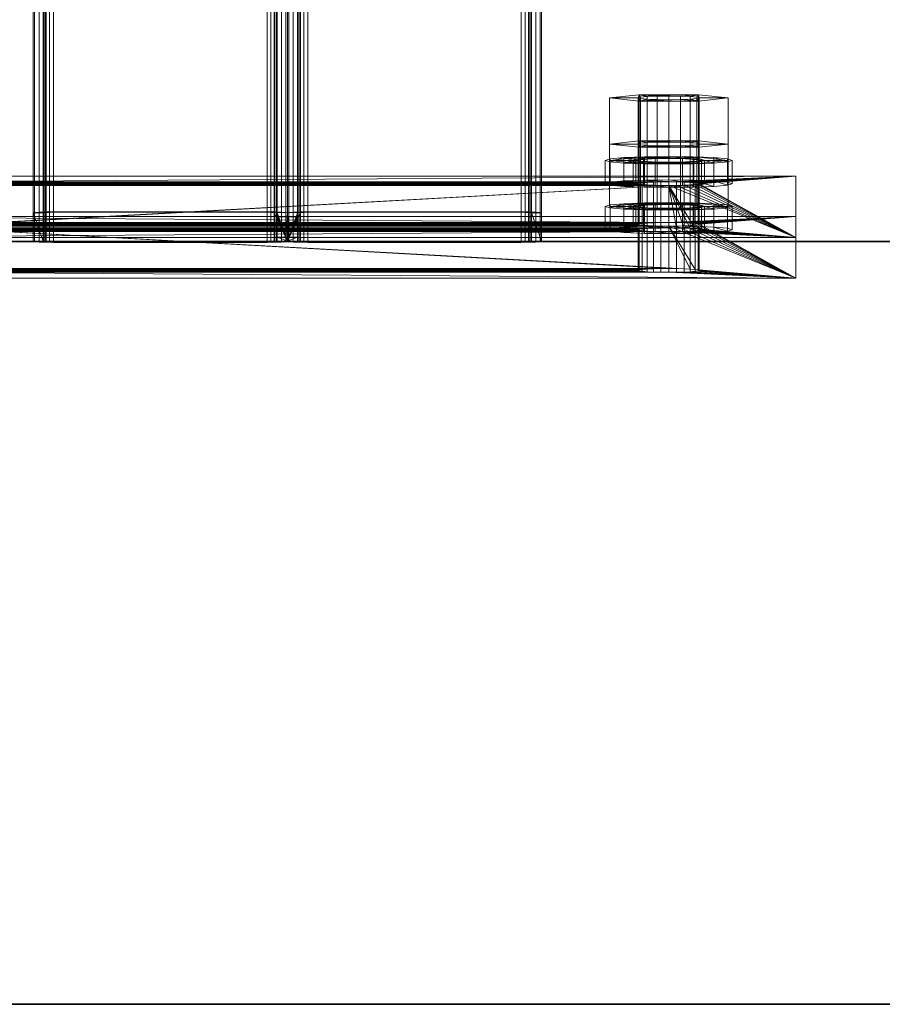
# Model space of a CAD drawing. Extents: x -0.3 to 41.3, y 0 to 17.8.
# Tile 306 of 625: x 21.913 to 22.082, y 0 to 0.194. Entities that reach past the tile are written whole.
import ezdxf

# ---------------------------------------------------------------- set-up
doc = ezdxf.new("R2010")
doc.units = 0
doc.header["$MEASUREMENT"] = 0
for name, color, linetype, lineweight in [('ANILHAS', 135, 'Continuous', 0), ('PLACAS_DE_BASE', 144, 'Continuous', 0), ('PORCAS', 157, 'Continuous', 0), ('VIGA_METALICA', 106, 'Continuous', 0)]:
    doc.layers.add(name, color=color, linetype=linetype, lineweight=lineweight)
doc.layers.add('V220', color=7, linetype='Continuous')

msp = doc.modelspace()

# ---------------------------------------------------------------- linework, layer by layer
at = {"layer": 'V220', "color": 252, "true_color": 0x838383}
for points, invisible_edges in [([(18.82079, 0.15, 199.8), (18.82079, 0, 199.8), (25.13823, 0, 199.8)], 12), ([(18.82079, 0.15, 199.1), (18.82079, 0, 199.1), (25.13823, 0, 199.1)], 12), ([(18.82079, 0.15, 199.8), (25.13823, 0, 199.8), (25.13823, 0.15, 199.8)], 9), ([(18.82079, 0.15, 199.1), (25.13823, 0, 199.1), (25.13823, 0.15, 199.1)], 9)]:
    msp.add_3dface(points, dxfattribs=dict(at, invisible_edges=invisible_edges))
for points in [[(25.13823, 0.15, 199.8), (18.82079, 0.15, 199.8), (18.82079, 0.15, 199.1), (25.13823, 0.15, 199.1)], [(18.82079, 0, 199.8), (25.13823, 0, 199.8), (25.13823, 0, 199.1), (18.82079, 0, 199.1)]]:
    msp.add_3dface(points, dxfattribs=at)

# ---------------------------------------------------------------- meshes
at = {"layer": 'ANILHAS'}
mesh = msp.add_polyface(dxfattribs=at)
corners = [(22.02795, 0.16135, 199.21281), (22.02795, 0.16594, 199.21309), (22.0289, 0.16106, 199.21759), (22.0289, 0.16164, 199.20804), (22.0289, 0.16566, 199.21786), (22.0289, 0.16623, 199.20832), (22.03161, 0.16082, 199.22164), (22.03161, 0.16189, 199.20399), (22.03161, 0.16541, 199.22192), (22.03161, 0.16648, 199.20427), (22.03345, 0.16135, 199.21281), (22.03345, 0.16594, 199.21309), (22.03398, 0.16119, 199.21549), (22.03398, 0.16152, 199.21014), (22.03398, 0.16578, 199.21577), (22.03398, 0.16611, 199.21042), (22.0355, 0.16105, 199.21776), (22.0355, 0.16165, 199.20787), (22.0355, 0.16565, 199.21803), (22.0355, 0.16624, 199.20815), (22.03567, 0.16066, 199.22434), (22.03567, 0.16205, 199.20129), (22.03567, 0.16525, 199.22462), (22.03567, 0.16664, 199.20156), (22.03777, 0.16096, 199.21927), (22.03777, 0.16174, 199.20636), (22.03777, 0.16555, 199.21955), (22.03777, 0.16634, 199.20663), (22.04045, 0.1606, 199.22529), (22.04045, 0.16093, 199.2198), (22.04045, 0.16178, 199.20583), (22.04045, 0.16211, 199.20034), (22.04045, 0.16519, 199.22557), (22.04045, 0.16552, 199.22008), (22.04045, 0.16637, 199.20611), (22.04045, 0.1667, 199.20062), (22.04313, 0.16096, 199.21927), (22.04313, 0.16174, 199.20636), (22.04313, 0.16555, 199.21955), (22.04313, 0.16634, 199.20663), (22.04523, 0.16066, 199.22434), (22.04523, 0.16205, 199.20129), (22.04523, 0.16525, 199.22462), (22.04523, 0.16664, 199.20156), (22.0454, 0.16105, 199.21776), (22.0454, 0.16165, 199.20787), (22.0454, 0.16565, 199.21803), (22.0454, 0.16624, 199.20815), (22.04692, 0.16119, 199.21549), (22.04692, 0.16152, 199.21014), (22.04692, 0.16578, 199.21577), (22.04692, 0.16611, 199.21042), (22.04745, 0.16135, 199.21281), (22.04745, 0.16594, 199.21309), (22.04929, 0.16082, 199.22164), (22.04929, 0.16189, 199.20399), (22.04929, 0.16541, 199.22192), (22.04929, 0.16648, 199.20427), (22.052, 0.16106, 199.21759), (22.052, 0.16164, 199.20804), (22.052, 0.16566, 199.21786), (22.052, 0.16623, 199.20832), (22.05295, 0.16135, 199.21281), (22.05295, 0.16594, 199.21309)]
mesh.append_faces([[corners[k] for k in face] for face in [(0, 2, 4, 1), (2, 6, 8, 4), (6, 20, 22, 8), (20, 28, 32, 22), (28, 40, 42, 32), (40, 54, 56, 42), (54, 58, 60, 56), (58, 62, 63, 60), (62, 59, 61, 63), (59, 55, 57, 61), (55, 41, 43, 57), (41, 31, 35, 43), (31, 21, 23, 35), (21, 7, 9, 23), (7, 3, 5, 9), (3, 0, 1, 5), (10, 13, 15, 11), (13, 17, 19, 15), (17, 25, 27, 19), (25, 30, 34, 27), (30, 37, 39, 34), (37, 45, 47, 39), (45, 49, 51, 47), (49, 52, 53, 51), (52, 48, 50, 53), (48, 44, 46, 50), (44, 36, 38, 46), (36, 29, 33, 38), (29, 24, 26, 33), (24, 16, 18, 26), (16, 12, 14, 18), (12, 10, 11, 14)]])
mesh.append_faces([[corners[k] for k in face] for face in [(58, 59, 62), (3, 2, 0), (61, 60, 63), (4, 5, 1)]], dxfattribs={"vtx0": -1})
mesh.append_faces([[corners[k] for k in face] for face in [(40, 52, 54), (52, 40, 48), (48, 40, 44), (44, 40, 36), (36, 28, 29), (29, 28, 24), (24, 20, 16), (16, 6, 12), (12, 6, 10), (59, 58, 55), (55, 54, 41), (41, 37, 31), (31, 30, 21), (21, 17, 7), (7, 2, 3), (60, 57, 56), (53, 43, 51), (51, 43, 47), (47, 43, 39), (39, 35, 34), (34, 23, 27), (27, 23, 19), (19, 9, 15), (15, 9, 11), (8, 9, 4), (42, 38, 32), (32, 26, 22), (22, 18, 8)]], dxfattribs={"vtx0": -1, "vtx1": -1})
mesh.append_faces([[corners[k] for k in face] for face in [(41, 54, 52), (7, 10, 6), (56, 43, 53), (11, 9, 8)]], dxfattribs={"vtx0": -1, "vtx1": -1, "vtx2": -1})
mesh.append_faces([[corners[k] for k in face] for face in [(36, 40, 28), (24, 28, 20), (16, 20, 6), (55, 58, 54), (41, 52, 49), (41, 49, 45), (41, 45, 37), (31, 37, 30), (21, 30, 25), (21, 25, 17), (7, 17, 13), (7, 13, 10), (7, 6, 2), (60, 61, 57), (56, 57, 43), (39, 43, 35), (34, 35, 23), (19, 23, 9), (4, 9, 5), (53, 42, 56), (42, 53, 50), (42, 50, 46), (42, 46, 38), (32, 38, 33), (32, 33, 26), (22, 26, 18), (8, 18, 14), (8, 14, 11)]], dxfattribs={"vtx0": -1, "vtx2": -1})
mesh = msp.add_polyface(dxfattribs=at)
corners = [(22.02795, 0.15229, 199.36254), (22.02795, 0.15688, 199.36282), (22.0289, 0.152, 199.36731), (22.0289, 0.15258, 199.35777), (22.0289, 0.15659, 199.36759), (22.0289, 0.15717, 199.35805), (22.03161, 0.15176, 199.37136), (22.03161, 0.15283, 199.35372), (22.03161, 0.15635, 199.37164), (22.03161, 0.15742, 199.35399), (22.03345, 0.15229, 199.36254), (22.03345, 0.15688, 199.36282), (22.03398, 0.15213, 199.36522), (22.03398, 0.15245, 199.35987), (22.03398, 0.15672, 199.36549), (22.03398, 0.15705, 199.36014), (22.0355, 0.15199, 199.36748), (22.0355, 0.15259, 199.3576), (22.0355, 0.15658, 199.36776), (22.0355, 0.15718, 199.35788), (22.03567, 0.15159, 199.37407), (22.03567, 0.15299, 199.35101), (22.03567, 0.15619, 199.37435), (22.03567, 0.15758, 199.35129), (22.03777, 0.1519, 199.369), (22.03777, 0.15268, 199.35608), (22.03777, 0.15649, 199.36928), (22.03777, 0.15727, 199.35636), (22.04045, 0.15154, 199.37502), (22.04045, 0.15187, 199.36953), (22.04045, 0.15271, 199.35555), (22.04045, 0.15305, 199.35006), (22.04045, 0.15613, 199.3753), (22.04045, 0.15646, 199.36981), (22.04045, 0.15731, 199.35583), (22.04045, 0.15764, 199.35034), (22.04313, 0.1519, 199.369), (22.04313, 0.15268, 199.35608), (22.04313, 0.15649, 199.36928), (22.04313, 0.15727, 199.35636), (22.04523, 0.15159, 199.37407), (22.04523, 0.15299, 199.35101), (22.04523, 0.15619, 199.37435), (22.04523, 0.15758, 199.35129), (22.0454, 0.15199, 199.36748), (22.0454, 0.15259, 199.3576), (22.0454, 0.15658, 199.36776), (22.0454, 0.15718, 199.35788), (22.04692, 0.15213, 199.36522), (22.04692, 0.15245, 199.35987), (22.04692, 0.15672, 199.36549), (22.04692, 0.15705, 199.36014), (22.04745, 0.15229, 199.36254), (22.04745, 0.15688, 199.36282), (22.04929, 0.15176, 199.37136), (22.04929, 0.15283, 199.35372), (22.04929, 0.15635, 199.37164), (22.04929, 0.15742, 199.35399), (22.052, 0.152, 199.36731), (22.052, 0.15258, 199.35777), (22.052, 0.15659, 199.36759), (22.052, 0.15717, 199.35805), (22.05295, 0.15229, 199.36254), (22.05295, 0.15688, 199.36282)]
mesh.append_faces([[corners[k] for k in face] for face in [(0, 2, 4, 1), (2, 6, 8, 4), (6, 20, 22, 8), (20, 28, 32, 22), (28, 40, 42, 32), (40, 54, 56, 42), (54, 58, 60, 56), (58, 62, 63, 60), (62, 59, 61, 63), (59, 55, 57, 61), (55, 41, 43, 57), (41, 31, 35, 43), (31, 21, 23, 35), (21, 7, 9, 23), (7, 3, 5, 9), (3, 0, 1, 5), (10, 13, 15, 11), (13, 17, 19, 15), (17, 25, 27, 19), (25, 30, 34, 27), (30, 37, 39, 34), (37, 45, 47, 39), (45, 49, 51, 47), (49, 52, 53, 51), (52, 48, 50, 53), (48, 44, 46, 50), (44, 36, 38, 46), (36, 29, 33, 38), (29, 24, 26, 33), (24, 16, 18, 26), (16, 12, 14, 18), (12, 10, 11, 14)]])
mesh.append_faces([[corners[k] for k in face] for face in [(58, 59, 62), (3, 2, 0), (61, 60, 63), (4, 5, 1)]], dxfattribs={"vtx0": -1})
mesh.append_faces([[corners[k] for k in face] for face in [(40, 52, 54), (52, 40, 48), (48, 40, 44), (44, 40, 36), (36, 28, 29), (29, 28, 24), (24, 20, 16), (16, 6, 12), (12, 6, 10), (59, 58, 55), (55, 54, 41), (41, 37, 31), (31, 30, 21), (21, 17, 7), (7, 2, 3), (60, 57, 56), (53, 43, 51), (51, 43, 47), (47, 43, 39), (39, 35, 34), (34, 23, 27), (27, 23, 19), (19, 9, 15), (15, 9, 11), (8, 9, 4), (42, 38, 32), (32, 26, 22), (22, 18, 8)]], dxfattribs={"vtx0": -1, "vtx1": -1})
mesh.append_faces([[corners[k] for k in face] for face in [(41, 54, 52), (7, 10, 6), (56, 43, 53), (11, 9, 8)]], dxfattribs={"vtx0": -1, "vtx1": -1, "vtx2": -1})
mesh.append_faces([[corners[k] for k in face] for face in [(36, 40, 28), (24, 28, 20), (16, 20, 6), (55, 58, 54), (41, 52, 49), (41, 49, 45), (41, 45, 37), (31, 37, 30), (21, 30, 25), (21, 25, 17), (7, 17, 13), (7, 13, 10), (7, 6, 2), (60, 61, 57), (56, 57, 43), (39, 43, 35), (34, 35, 23), (19, 23, 9), (4, 9, 5), (53, 42, 56), (42, 53, 50), (42, 50, 46), (42, 46, 38), (32, 38, 33), (32, 33, 26), (22, 26, 18), (8, 18, 14), (8, 14, 11)]], dxfattribs={"vtx0": -1, "vtx2": -1})
at = {"layer": 'PLACAS_DE_BASE'}
mesh = msp.add_polyface(dxfattribs=at)
corners = [(21.89045, 0.15373, 199.20635), (21.86545, 0.15488, 199.18738), (22.04045, 0.15373, 199.20635), (21.89045, 0.14467, 199.35607), (21.89045, 0.15301, 199.21833), (22.04045, 0.14467, 199.35607), (21.86545, 0.1428, 199.38702), (21.89045, 0.14394, 199.36805), (22.06545, 0.1428, 199.38702), (22.0389, 0.14466, 199.35628), (21.892, 0.14466, 199.35628), (22.03745, 0.14462, 199.35688), (21.89345, 0.14462, 199.35688), (21.892, 0.14396, 199.36785), (22.04045, 0.14394, 199.36805), (22.0389, 0.15372, 199.20655), (21.892, 0.15372, 199.20655), (22.03745, 0.15368, 199.20715), (21.89345, 0.15368, 199.20715), (21.892, 0.15302, 199.21812), (22.04045, 0.15301, 199.21833), (21.86545, 0.16286, 199.18787), (21.89045, 0.16172, 199.20683), (22.06545, 0.16286, 199.18787), (21.89045, 0.16099, 199.21881), (21.88621, 0.15255, 199.35831), (22.04045, 0.16099, 199.21881), (21.88745, 0.15261, 199.35736), (21.8889, 0.15264, 199.35676), (21.89045, 0.15265, 199.35656), (21.89045, 0.15193, 199.36854), (21.86545, 0.15078, 199.3875), (22.04045, 0.15193, 199.36854), (21.892, 0.15264, 199.35676), (22.04045, 0.15265, 199.35656), (22.0389, 0.15194, 199.36833), (21.892, 0.15194, 199.36833), (21.892, 0.1617, 199.20703), (22.04045, 0.16172, 199.20683), (22.0389, 0.161, 199.2186), (21.892, 0.161, 199.2186), (21.89345, 0.16167, 199.20763), (21.89469, 0.15362, 199.2081), (21.89469, 0.16161, 199.20859), (21.89565, 0.15355, 199.20934), (21.89565, 0.16153, 199.20983), (21.89625, 0.15346, 199.21079), (21.89625, 0.16145, 199.21127), (21.89645, 0.15337, 199.21234), (21.89645, 0.16135, 199.21282), (21.89625, 0.15327, 199.21389), (21.89625, 0.16126, 199.21437), (21.89565, 0.15319, 199.21533), (21.89565, 0.16117, 199.21581), (21.89469, 0.15311, 199.21657), (21.89469, 0.1611, 199.21705), (21.89345, 0.15305, 199.21752), (21.89345, 0.16104, 199.21801), (21.89345, 0.15261, 199.35736), (21.89469, 0.14456, 199.35783), (21.89469, 0.15255, 199.35831), (21.89565, 0.14449, 199.35907), (21.89565, 0.15247, 199.35955), (21.89625, 0.1444, 199.36051), (21.89625, 0.15239, 199.361), (21.89645, 0.14431, 199.36206), (21.89645, 0.15229, 199.36255), (21.89625, 0.14421, 199.36361), (21.89625, 0.1522, 199.3641), (21.89565, 0.14413, 199.36506), (21.89565, 0.15211, 199.36554), (21.89469, 0.14405, 199.3663), (21.89469, 0.15204, 199.36678), (21.89345, 0.14399, 199.36725), (21.89345, 0.15198, 199.36773)]
mesh.append_faces([[corners[k] for k in face] for face in [(16, 18, 41, 37), (18, 42, 43, 41), (42, 44, 45, 43), (44, 46, 47, 45), (46, 48, 49, 47), (48, 50, 51, 49), (50, 52, 53, 51), (52, 54, 55, 53), (54, 56, 57, 55), (56, 19, 40, 57), (10, 12, 58, 33), (12, 59, 60, 58), (59, 61, 62, 60), (61, 63, 64, 62), (63, 65, 66, 64), (65, 67, 68, 66), (67, 69, 70, 68), (69, 71, 72, 70), (71, 73, 74, 72), (73, 13, 36, 74)]])
mesh.append_faces([[corners[k] for k in face] for face in [(6, 7, 8), (3, 9, 10), (10, 11, 12), (13, 14, 7), (0, 15, 16), (16, 17, 18), (19, 20, 4), (21, 22, 23), (33, 34, 29), (37, 38, 22)]], dxfattribs={"vtx0": -1, "vtx1": -1})
mesh.append_faces([[corners[k] for k in face] for face in [(0, 1, 2), (3, 4, 5), (24, 25, 26), (30, 31, 32)]], dxfattribs={"vtx0": -1, "vtx1": -1, "vtx2": -1})
mesh.append_faces([[corners[k] for k in face] for face in [(26, 25, 27), (26, 27, 28), (26, 28, 29), (35, 36, 30), (39, 40, 24)]], dxfattribs={"vtx0": -1, "vtx2": -1})
mesh = msp.add_polyface(dxfattribs=at)
corners = [(21.89345, 0.14462, 199.35688), (22.03621, 0.14456, 199.35783), (21.89469, 0.14456, 199.35783), (22.03525, 0.14449, 199.35907), (21.89565, 0.14449, 199.35907), (22.03465, 0.1444, 199.36051), (21.89625, 0.1444, 199.36051), (22.03445, 0.14431, 199.36206), (21.89645, 0.14431, 199.36206), (22.03465, 0.14421, 199.36361), (21.89625, 0.14421, 199.36361), (22.03525, 0.14413, 199.36506), (21.89565, 0.14413, 199.36506), (22.03621, 0.14405, 199.3663), (21.89469, 0.14405, 199.3663), (22.03745, 0.14399, 199.36725), (21.89345, 0.14399, 199.36725), (22.0389, 0.14396, 199.36785), (21.892, 0.14396, 199.36785), (21.89345, 0.15368, 199.20715), (22.03621, 0.15362, 199.2081), (21.89469, 0.15362, 199.2081), (22.03525, 0.15355, 199.20934), (21.89565, 0.15355, 199.20934), (22.03465, 0.15346, 199.21079), (21.89625, 0.15346, 199.21079), (22.03445, 0.15337, 199.21234), (21.89645, 0.15337, 199.21234), (22.03465, 0.15327, 199.21389), (21.89625, 0.15327, 199.21389), (22.03525, 0.15319, 199.21533), (21.89565, 0.15319, 199.21533), (22.03621, 0.15311, 199.21657), (21.89469, 0.15311, 199.21657), (22.03745, 0.15305, 199.21752), (21.89345, 0.15305, 199.21752), (22.0389, 0.15302, 199.21812), (21.892, 0.15302, 199.21812), (22.0389, 0.15264, 199.35676), (21.892, 0.15264, 199.35676), (21.89345, 0.15261, 199.35736), (22.03745, 0.15261, 199.35736), (21.89469, 0.15255, 199.35831), (22.03621, 0.15255, 199.35831), (21.89565, 0.15247, 199.35955), (22.03525, 0.15247, 199.35955), (21.89625, 0.15239, 199.361), (22.03465, 0.15239, 199.361), (21.89645, 0.15229, 199.36255), (22.03445, 0.15229, 199.36255), (21.89625, 0.1522, 199.3641), (22.03465, 0.1522, 199.3641), (21.89565, 0.15211, 199.36554), (22.03525, 0.15211, 199.36554), (21.89469, 0.15204, 199.36678), (22.03621, 0.15204, 199.36678), (21.89345, 0.15198, 199.36773), (22.03745, 0.15198, 199.36773), (21.892, 0.15194, 199.36833), (22.0389, 0.1617, 199.20703), (21.892, 0.1617, 199.20703), (21.89345, 0.16167, 199.20763), (22.03745, 0.16167, 199.20763), (21.89469, 0.16161, 199.20859), (22.03621, 0.16161, 199.20859), (21.89565, 0.16153, 199.20983), (22.03525, 0.16153, 199.20983), (21.89625, 0.16145, 199.21127), (22.03465, 0.16145, 199.21127), (21.89645, 0.16135, 199.21282), (22.03445, 0.16135, 199.21282), (21.89625, 0.16126, 199.21437), (22.03465, 0.16126, 199.21437), (21.89565, 0.16117, 199.21581), (22.03525, 0.16117, 199.21581), (21.89469, 0.1611, 199.21705), (22.03621, 0.1611, 199.21705), (21.89345, 0.16104, 199.21801), (22.03745, 0.16104, 199.21801), (21.892, 0.161, 199.2186), (22.06545, 0.15488, 199.18738), (21.86545, 0.15488, 199.18738), (21.86545, 0.16286, 199.18787), (22.06545, 0.16286, 199.18787)]
mesh.append_faces([[corners[k] for k in face] for face in [(80, 81, 82, 83)]])
mesh.append_faces([[corners[k] for k in face] for face in [(0, 1, 2), (2, 3, 4), (4, 5, 6), (6, 7, 8), (8, 9, 10), (10, 11, 12), (12, 13, 14), (14, 15, 16), (16, 17, 18), (19, 20, 21), (21, 22, 23), (23, 24, 25), (25, 26, 27), (27, 28, 29), (29, 30, 31), (31, 32, 33), (33, 34, 35), (35, 36, 37)]], dxfattribs={"vtx0": -1, "vtx1": -1})
mesh.append_faces([[corners[k] for k in face] for face in [(38, 39, 40), (41, 40, 42), (43, 42, 44), (45, 44, 46), (47, 46, 48), (49, 48, 50), (51, 50, 52), (53, 52, 54), (55, 54, 56), (57, 56, 58), (59, 60, 61), (62, 61, 63), (64, 63, 65), (66, 65, 67), (68, 67, 69), (70, 69, 71), (72, 71, 73), (74, 73, 75), (76, 75, 77), (78, 77, 79)]], dxfattribs={"vtx0": -1, "vtx2": -1})
mesh = msp.add_polyface(dxfattribs=at)
corners = [(22.06545, 0.15488, 199.18738), (22.04045, 0.15373, 199.20635), (21.86545, 0.15488, 199.18738), (22.04045, 0.15301, 199.21833), (22.04469, 0.14456, 199.35783), (21.89045, 0.15301, 199.21833), (22.04345, 0.14462, 199.35688), (22.042, 0.14466, 199.35628), (22.04045, 0.14467, 199.35607), (22.04045, 0.14394, 199.36805), (22.06545, 0.1428, 199.38702), (21.89045, 0.14394, 199.36805), (21.89345, 0.14399, 199.36725), (22.03745, 0.14399, 199.36725), (22.0389, 0.14396, 199.36785), (21.892, 0.14396, 199.36785), (21.89345, 0.15305, 199.21752), (22.03745, 0.15305, 199.21752), (22.0389, 0.15302, 199.21812), (21.892, 0.15302, 199.21812), (22.04045, 0.16172, 199.20683), (22.06545, 0.16286, 199.18787), (21.89045, 0.16172, 199.20683), (22.04045, 0.15265, 199.35656), (22.04045, 0.16099, 199.21881), (21.89045, 0.15265, 199.35656), (22.06545, 0.15078, 199.3875), (22.04045, 0.15193, 199.36854), (21.86545, 0.15078, 199.3875), (21.892, 0.15264, 199.35676), (22.0389, 0.15264, 199.35676), (21.89345, 0.15261, 199.35736), (22.03745, 0.15261, 199.35736), (22.0389, 0.15194, 199.36833), (21.89045, 0.15193, 199.36854), (21.892, 0.1617, 199.20703), (22.0389, 0.1617, 199.20703), (21.89345, 0.16167, 199.20763), (22.03745, 0.16167, 199.20763), (22.0389, 0.161, 199.2186), (21.89045, 0.16099, 199.21881), (22.03445, 0.15337, 199.21234), (22.03465, 0.15346, 199.21079), (22.03465, 0.16145, 199.21127), (22.03445, 0.16135, 199.21282), (22.03525, 0.15355, 199.20934), (22.03525, 0.16153, 199.20983), (22.03621, 0.15362, 199.2081), (22.03621, 0.16161, 199.20859), (22.03745, 0.15368, 199.20715), (22.0389, 0.15372, 199.20655), (22.03745, 0.16104, 199.21801), (22.03621, 0.15311, 199.21657), (22.03621, 0.1611, 199.21705), (22.03525, 0.15319, 199.21533), (22.03525, 0.16117, 199.21581), (22.03465, 0.15327, 199.21389), (22.03465, 0.16126, 199.21437), (22.03445, 0.14431, 199.36206), (22.03465, 0.1444, 199.36051), (22.03465, 0.15239, 199.361), (22.03445, 0.15229, 199.36255), (22.03525, 0.14449, 199.35907), (22.03525, 0.15247, 199.35955), (22.03621, 0.14456, 199.35783), (22.03621, 0.15255, 199.35831), (22.03745, 0.14462, 199.35688), (22.0389, 0.14466, 199.35628), (22.03745, 0.15198, 199.36773), (22.03621, 0.14405, 199.3663), (22.03621, 0.15204, 199.36678), (22.03525, 0.14413, 199.36506), (22.03525, 0.15211, 199.36554), (22.03465, 0.14421, 199.36361), (22.03465, 0.1522, 199.3641)]
mesh.append_faces([[corners[k] for k in face] for face in [(41, 42, 43, 44), (42, 45, 46, 43), (45, 47, 48, 46), (47, 49, 38, 48), (49, 50, 36, 38), (18, 17, 51, 39), (17, 52, 53, 51), (52, 54, 55, 53), (54, 56, 57, 55), (56, 41, 44, 57), (58, 59, 60, 61), (59, 62, 63, 60), (62, 64, 65, 63), (64, 66, 32, 65), (66, 67, 30, 32), (14, 13, 68, 33), (13, 69, 70, 68), (69, 71, 72, 70), (71, 73, 74, 72), (73, 58, 61, 74)]])
mesh.append_faces([[corners[k] for k in face] for face in [(0, 1, 2), (26, 27, 28), (23, 29, 30), (30, 31, 32), (33, 34, 27), (20, 35, 36), (36, 37, 38), (39, 40, 24)]], dxfattribs={"vtx0": -1, "vtx1": -1})
mesh.append_faces([[corners[k] for k in face] for face in [(3, 4, 5), (9, 10, 11), (20, 21, 22), (23, 24, 25)]], dxfattribs={"vtx0": -1, "vtx1": -1, "vtx2": -1})
mesh.append_faces([[corners[k] for k in face] for face in [(5, 4, 6), (5, 6, 7), (5, 7, 8), (12, 13, 14), (15, 14, 9), (16, 17, 18), (19, 18, 3)]], dxfattribs={"vtx0": -1, "vtx2": -1})
mesh = msp.add_polyface(dxfattribs=at)
corners = [(22.04045, 0.15373, 199.20635), (22.06545, 0.15488, 199.18738), (22.042, 0.15372, 199.20655), (22.042, 0.15302, 199.21812), (22.06545, 0.1428, 199.38702), (22.04045, 0.15301, 199.21833), (22.04565, 0.14449, 199.35907), (22.04469, 0.14456, 199.35783), (22.042, 0.14396, 199.36785), (22.04045, 0.14394, 199.36805), (22.042, 0.1617, 199.20703), (22.06545, 0.16286, 199.18787), (22.04045, 0.16172, 199.20683), (22.06545, 0.15078, 199.3875), (22.042, 0.161, 199.2186), (22.04045, 0.16099, 199.21881), (22.04565, 0.15247, 199.35955), (22.04469, 0.15255, 199.35831), (22.04345, 0.15261, 199.35736), (22.042, 0.15264, 199.35676), (22.04045, 0.15265, 199.35656), (22.042, 0.15194, 199.36833), (22.04045, 0.15193, 199.36854), (22.0389, 0.15372, 199.20655), (22.0389, 0.1617, 199.20703), (22.04345, 0.15368, 199.20715), (22.04345, 0.16167, 199.20763), (22.04469, 0.15362, 199.2081), (22.04469, 0.16161, 199.20859), (22.04565, 0.15355, 199.20934), (22.04565, 0.16153, 199.20983), (22.04625, 0.15346, 199.21079), (22.04625, 0.16145, 199.21127), (22.04645, 0.15337, 199.21234), (22.04645, 0.16135, 199.21282), (22.04625, 0.15327, 199.21389), (22.04625, 0.16126, 199.21437), (22.04565, 0.15319, 199.21533), (22.04565, 0.16117, 199.21581), (22.04469, 0.15311, 199.21657), (22.04469, 0.1611, 199.21705), (22.04345, 0.15305, 199.21752), (22.04345, 0.16104, 199.21801), (22.0389, 0.15302, 199.21812), (22.0389, 0.161, 199.2186), (22.0389, 0.14466, 199.35628), (22.04045, 0.14467, 199.35607), (22.0389, 0.15264, 199.35676), (22.042, 0.14466, 199.35628), (22.04345, 0.14462, 199.35688), (22.04625, 0.1444, 199.36051), (22.04625, 0.15239, 199.361), (22.04645, 0.14431, 199.36206), (22.04645, 0.15229, 199.36255), (22.04625, 0.14421, 199.36361), (22.04625, 0.1522, 199.3641), (22.04565, 0.14413, 199.36506), (22.04565, 0.15211, 199.36554), (22.04469, 0.14405, 199.3663), (22.04469, 0.15204, 199.36678), (22.04345, 0.14399, 199.36725), (22.04345, 0.15198, 199.36773), (22.0389, 0.14396, 199.36785), (22.0389, 0.15194, 199.36833)]
mesh.append_faces([[corners[k] for k in face] for face in [(23, 0, 12, 24), (0, 2, 10, 12), (2, 25, 26, 10), (25, 27, 28, 26), (27, 29, 30, 28), (29, 31, 32, 30), (31, 33, 34, 32), (33, 35, 36, 34), (35, 37, 38, 36), (37, 39, 40, 38), (39, 41, 42, 40), (41, 3, 14, 42), (3, 5, 15, 14), (5, 43, 44, 15), (45, 46, 20, 47), (46, 48, 19, 20), (48, 49, 18, 19), (49, 7, 17, 18), (7, 6, 16, 17), (6, 50, 51, 16), (50, 52, 53, 51), (52, 54, 55, 53), (54, 56, 57, 55), (56, 58, 59, 57), (58, 60, 61, 59), (60, 8, 21, 61), (8, 9, 22, 21), (9, 62, 63, 22)]])
mesh.append_faces([[corners[k] for k in face] for face in [(0, 1, 2), (3, 4, 5), (8, 4, 9), (10, 11, 12), (16, 15, 17), (17, 15, 18), (18, 15, 19), (19, 15, 20)]], dxfattribs={"vtx0": -1, "vtx1": -1})
mesh.append_faces([[corners[k] for k in face] for face in [(5, 6, 7), (13, 14, 15), (13, 21, 22)]], dxfattribs={"vtx0": -1, "vtx2": -1})
mesh = msp.add_polyface(dxfattribs=at)
corners = [(22.042, 0.15372, 199.20655), (22.06545, 0.15488, 199.18738), (22.04345, 0.15368, 199.20715), (22.04469, 0.15362, 199.2081), (22.04565, 0.15355, 199.20934), (22.04625, 0.15346, 199.21079), (22.04645, 0.15337, 199.21234), (22.06545, 0.1428, 199.38702), (22.04625, 0.15327, 199.21389), (22.04565, 0.15319, 199.21533), (22.04469, 0.15311, 199.21657), (22.04345, 0.15305, 199.21752), (22.042, 0.15302, 199.21812), (22.04045, 0.15301, 199.21833), (22.04565, 0.14449, 199.35907), (22.04625, 0.1444, 199.36051), (22.04645, 0.14431, 199.36206), (22.04625, 0.14421, 199.36361), (22.04565, 0.14413, 199.36506), (22.04469, 0.14405, 199.3663), (22.04345, 0.14399, 199.36725), (22.042, 0.14396, 199.36785), (22.06545, 0.16286, 199.18787), (22.04645, 0.16135, 199.21282), (22.06545, 0.15078, 199.3875), (22.04625, 0.16145, 199.21127), (22.04565, 0.16153, 199.20983), (22.04469, 0.16161, 199.20859), (22.04345, 0.16167, 199.20763), (22.042, 0.1617, 199.20703), (22.04625, 0.16126, 199.21437), (22.04565, 0.16117, 199.21581), (22.04469, 0.1611, 199.21705), (22.04345, 0.16104, 199.21801), (22.042, 0.161, 199.2186), (22.04045, 0.16099, 199.21881), (22.04565, 0.15247, 199.35955), (22.04625, 0.15239, 199.361), (22.04645, 0.15229, 199.36255), (22.04625, 0.1522, 199.3641), (22.04565, 0.15211, 199.36554), (22.04469, 0.15204, 199.36678), (22.04345, 0.15198, 199.36773), (22.042, 0.15194, 199.36833)]
mesh.append_faces([[corners[k] for k in face] for face in [(7, 1, 22, 24)]])
mesh.append_faces([[corners[k] for k in face] for face in [(0, 1, 2), (2, 1, 3), (3, 1, 4), (4, 1, 5), (5, 1, 6), (6, 7, 8), (8, 7, 9), (9, 7, 10), (10, 7, 11), (11, 7, 12), (14, 7, 15), (15, 7, 16), (16, 7, 17), (17, 7, 18), (18, 7, 19), (19, 7, 20), (20, 7, 21), (22, 23, 24), (23, 22, 25), (25, 22, 26), (26, 22, 27), (27, 22, 28), (28, 22, 29)]], dxfattribs={"vtx0": -1, "vtx1": -1})
mesh.append_faces([[corners[k] for k in face] for face in [(13, 7, 14), (24, 35, 36)]], dxfattribs={"vtx0": -1, "vtx1": -1, "vtx2": -1})
mesh.append_faces([[corners[k] for k in face] for face in [(6, 1, 7), (24, 23, 30), (24, 30, 31), (24, 31, 32), (24, 32, 33), (24, 33, 34), (24, 36, 37), (24, 37, 38), (24, 38, 39), (24, 39, 40), (24, 40, 41), (24, 41, 42), (24, 42, 43)]], dxfattribs={"vtx0": -1, "vtx2": -1})
mesh = msp.add_polyface(dxfattribs=at)
corners = [(22.0389, 0.14466, 199.35628), (21.89045, 0.14467, 199.35607), (22.04045, 0.14467, 199.35607), (21.892, 0.14466, 199.35628), (22.03745, 0.14462, 199.35688), (21.89345, 0.14462, 199.35688), (22.03621, 0.14456, 199.35783), (21.89469, 0.14456, 199.35783), (22.03525, 0.14449, 199.35907), (21.89565, 0.14449, 199.35907), (22.03465, 0.1444, 199.36051), (21.89625, 0.1444, 199.36051), (22.03445, 0.14431, 199.36206), (21.89645, 0.14431, 199.36206), (22.03465, 0.14421, 199.36361), (21.89625, 0.14421, 199.36361), (22.03525, 0.14413, 199.36506), (21.89565, 0.14413, 199.36506), (22.03621, 0.14405, 199.3663), (21.89469, 0.14405, 199.3663), (22.03745, 0.14399, 199.36725), (22.0389, 0.15372, 199.20655), (21.89045, 0.15373, 199.20635), (22.04045, 0.15373, 199.20635), (21.892, 0.15372, 199.20655), (22.03745, 0.15368, 199.20715), (21.89345, 0.15368, 199.20715), (22.03621, 0.15362, 199.2081), (21.89469, 0.15362, 199.2081), (22.03525, 0.15355, 199.20934), (21.89565, 0.15355, 199.20934), (22.03465, 0.15346, 199.21079), (21.89625, 0.15346, 199.21079), (22.03445, 0.15337, 199.21234), (21.89645, 0.15337, 199.21234), (22.03465, 0.15327, 199.21389), (21.89625, 0.15327, 199.21389), (22.03525, 0.15319, 199.21533), (21.89565, 0.15319, 199.21533), (22.03621, 0.15311, 199.21657), (21.89469, 0.15311, 199.21657), (22.03745, 0.15305, 199.21752), (22.03745, 0.15261, 199.35736), (21.89469, 0.15255, 199.35831), (22.03621, 0.15255, 199.35831), (21.89565, 0.15247, 199.35955), (22.03525, 0.15247, 199.35955), (21.89625, 0.15239, 199.361), (22.03465, 0.15239, 199.361), (21.89645, 0.15229, 199.36255), (22.03445, 0.15229, 199.36255), (21.89625, 0.1522, 199.3641), (22.03465, 0.1522, 199.3641), (21.89565, 0.15211, 199.36554), (22.03525, 0.15211, 199.36554), (21.89469, 0.15204, 199.36678), (22.03621, 0.15204, 199.36678), (21.89345, 0.15198, 199.36773), (22.03745, 0.15198, 199.36773), (21.892, 0.15194, 199.36833), (22.0389, 0.15194, 199.36833), (22.03745, 0.16167, 199.20763), (21.89469, 0.16161, 199.20859), (22.03621, 0.16161, 199.20859), (21.89565, 0.16153, 199.20983), (22.03525, 0.16153, 199.20983), (21.89625, 0.16145, 199.21127), (22.03465, 0.16145, 199.21127), (21.89645, 0.16135, 199.21282), (22.03445, 0.16135, 199.21282), (21.89625, 0.16126, 199.21437), (22.03465, 0.16126, 199.21437), (21.89565, 0.16117, 199.21581), (22.03525, 0.16117, 199.21581), (21.89469, 0.1611, 199.21705), (22.03621, 0.1611, 199.21705), (21.89345, 0.16104, 199.21801), (22.03745, 0.16104, 199.21801), (21.892, 0.161, 199.2186), (22.0389, 0.161, 199.2186), (21.86545, 0.1428, 199.38702), (22.06545, 0.1428, 199.38702), (22.06545, 0.15078, 199.3875), (21.86545, 0.15078, 199.3875)]
mesh.append_faces([[corners[k] for k in face] for face in [(80, 81, 82, 83)]])
mesh.append_faces([[corners[k] for k in face] for face in [(0, 1, 2), (21, 22, 23), (42, 43, 44), (44, 45, 46), (46, 47, 48), (48, 49, 50), (50, 51, 52), (52, 53, 54), (54, 55, 56), (56, 57, 58), (58, 59, 60), (61, 62, 63), (63, 64, 65), (65, 66, 67), (67, 68, 69), (69, 70, 71), (71, 72, 73), (73, 74, 75), (75, 76, 77), (77, 78, 79)]], dxfattribs={"vtx0": -1, "vtx1": -1})
mesh.append_faces([[corners[k] for k in face] for face in [(3, 0, 4), (5, 4, 6), (7, 6, 8), (9, 8, 10), (11, 10, 12), (13, 12, 14), (15, 14, 16), (17, 16, 18), (19, 18, 20), (24, 21, 25), (26, 25, 27), (28, 27, 29), (30, 29, 31), (32, 31, 33), (34, 33, 35), (36, 35, 37), (38, 37, 39), (40, 39, 41)]], dxfattribs={"vtx0": -1, "vtx2": -1})
at = {"layer": 'PORCAS'}
mesh = msp.add_polyface(dxfattribs=at)
corners = [(22.02877, 0.16594, 199.21309), (22.02877, 0.17822, 199.21384), (22.03445, 0.16594, 199.21309), (22.03445, 0.17822, 199.21384), (22.03461, 0.16533, 199.22318), (22.03461, 0.16656, 199.203), (22.03461, 0.17761, 199.22393), (22.03461, 0.17883, 199.20374), (22.03491, 0.16581, 199.21539), (22.03491, 0.16608, 199.2108), (22.03491, 0.17808, 199.21613), (22.03491, 0.17836, 199.21154), (22.03621, 0.16569, 199.21733), (22.03621, 0.1662, 199.20886), (22.03621, 0.17797, 199.21807), (22.03621, 0.17848, 199.2096), (22.03815, 0.16561, 199.21862), (22.03815, 0.16628, 199.20756), (22.03815, 0.17789, 199.21937), (22.03815, 0.17856, 199.20831), (22.04045, 0.16558, 199.21908), (22.04045, 0.16631, 199.2071), (22.04045, 0.17786, 199.21982), (22.04045, 0.17858, 199.20785), (22.04275, 0.16561, 199.21862), (22.04275, 0.16628, 199.20756), (22.04275, 0.17789, 199.21937), (22.04275, 0.17856, 199.20831), (22.04469, 0.16569, 199.21733), (22.04469, 0.1662, 199.20886), (22.04469, 0.17797, 199.21807), (22.04469, 0.17848, 199.2096), (22.04599, 0.16581, 199.21539), (22.04599, 0.16608, 199.2108), (22.04599, 0.17808, 199.21613), (22.04599, 0.17836, 199.21154), (22.04629, 0.16533, 199.22318), (22.04629, 0.16656, 199.203), (22.04629, 0.17761, 199.22393), (22.04629, 0.17883, 199.20374), (22.04645, 0.16594, 199.21309), (22.04645, 0.17822, 199.21384), (22.05212, 0.16594, 199.21309), (22.05212, 0.17822, 199.21384)]
mesh.append_faces([[corners[k] for k in face] for face in [(0, 4, 6, 1), (4, 36, 38, 6), (36, 42, 43, 38), (42, 37, 39, 43), (37, 5, 7, 39), (5, 0, 1, 7), (2, 9, 11, 3), (9, 13, 15, 11), (13, 17, 19, 15), (17, 21, 23, 19), (21, 25, 27, 23), (25, 29, 31, 27), (29, 33, 35, 31), (33, 40, 41, 35), (40, 32, 34, 41), (32, 28, 30, 34), (28, 24, 26, 30), (24, 20, 22, 26), (20, 16, 18, 22), (16, 12, 14, 18), (12, 8, 10, 14), (8, 2, 3, 10)]])
mesh.append_faces([[corners[k] for k in face] for face in [(36, 40, 42), (40, 36, 32), (32, 36, 28), (28, 36, 24), (24, 4, 20), (20, 4, 16), (16, 4, 12), (12, 4, 8), (8, 4, 2), (37, 25, 5), (5, 2, 0), (39, 41, 43), (41, 39, 35), (35, 39, 31), (31, 39, 27), (27, 7, 23), (23, 7, 19), (19, 7, 15), (15, 7, 11), (11, 7, 3), (38, 26, 6), (6, 3, 1)]], dxfattribs={"vtx0": -1, "vtx1": -1})
mesh.append_faces([[corners[k] for k in face] for face in [(24, 36, 4), (2, 4, 0), (40, 37, 42), (37, 40, 33), (37, 33, 29), (37, 29, 25), (5, 25, 21), (5, 21, 17), (5, 17, 13), (5, 13, 9), (5, 9, 2), (27, 39, 7), (3, 7, 1), (41, 38, 43), (38, 41, 34), (38, 34, 30), (38, 30, 26), (6, 26, 22), (6, 22, 18), (6, 18, 14), (6, 14, 10), (6, 10, 3)]], dxfattribs={"vtx0": -1, "vtx2": -1})
mesh = msp.add_polyface(dxfattribs=at)
corners = [(22.02877, 0.15688, 199.36282), (22.02877, 0.16916, 199.36356), (22.03445, 0.15688, 199.36282), (22.03445, 0.16916, 199.36356), (22.03461, 0.15627, 199.37291), (22.03461, 0.15749, 199.35273), (22.03461, 0.16855, 199.37365), (22.03461, 0.16977, 199.35347), (22.03491, 0.15674, 199.36511), (22.03491, 0.15702, 199.36052), (22.03491, 0.16902, 199.36586), (22.03491, 0.1693, 199.36127), (22.03621, 0.15663, 199.36705), (22.03621, 0.15714, 199.35859), (22.03621, 0.16891, 199.36779), (22.03621, 0.16942, 199.35933), (22.03815, 0.15655, 199.36835), (22.03815, 0.15722, 199.35729), (22.03815, 0.16883, 199.36909), (22.03815, 0.1695, 199.35803), (22.04045, 0.15652, 199.36881), (22.04045, 0.15725, 199.35683), (22.04045, 0.1688, 199.36955), (22.04045, 0.16952, 199.35757), (22.04275, 0.15655, 199.36835), (22.04275, 0.15722, 199.35729), (22.04275, 0.16883, 199.36909), (22.04275, 0.1695, 199.35803), (22.04469, 0.15663, 199.36705), (22.04469, 0.15714, 199.35859), (22.04469, 0.16891, 199.36779), (22.04469, 0.16942, 199.35933), (22.04599, 0.15674, 199.36511), (22.04599, 0.15702, 199.36052), (22.04599, 0.16902, 199.36586), (22.04599, 0.1693, 199.36127), (22.04629, 0.15627, 199.37291), (22.04629, 0.15749, 199.35273), (22.04629, 0.16855, 199.37365), (22.04629, 0.16977, 199.35347), (22.04645, 0.15688, 199.36282), (22.04645, 0.16916, 199.36356), (22.05212, 0.15688, 199.36282), (22.05212, 0.16916, 199.36356)]
mesh.append_faces([[corners[k] for k in face] for face in [(0, 4, 6, 1), (4, 36, 38, 6), (36, 42, 43, 38), (42, 37, 39, 43), (37, 5, 7, 39), (5, 0, 1, 7), (2, 9, 11, 3), (9, 13, 15, 11), (13, 17, 19, 15), (17, 21, 23, 19), (21, 25, 27, 23), (25, 29, 31, 27), (29, 33, 35, 31), (33, 40, 41, 35), (40, 32, 34, 41), (32, 28, 30, 34), (28, 24, 26, 30), (24, 20, 22, 26), (20, 16, 18, 22), (16, 12, 14, 18), (12, 8, 10, 14), (8, 2, 3, 10)]])
mesh.append_faces([[corners[k] for k in face] for face in [(36, 40, 42), (40, 36, 32), (32, 36, 28), (28, 36, 24), (24, 4, 20), (20, 4, 16), (16, 4, 12), (12, 4, 8), (8, 4, 2), (37, 25, 5), (5, 2, 0), (39, 41, 43), (41, 39, 35), (35, 39, 31), (31, 39, 27), (27, 7, 23), (23, 7, 19), (19, 7, 15), (15, 7, 11), (11, 7, 3), (38, 26, 6), (6, 3, 1)]], dxfattribs={"vtx0": -1, "vtx1": -1})
mesh.append_faces([[corners[k] for k in face] for face in [(24, 36, 4), (2, 4, 0), (40, 37, 42), (37, 40, 33), (37, 33, 29), (37, 29, 25), (5, 25, 21), (5, 21, 17), (5, 17, 13), (5, 13, 9), (5, 9, 2), (27, 39, 7), (3, 7, 1), (41, 38, 43), (38, 41, 34), (38, 34, 30), (38, 30, 26), (6, 26, 22), (6, 22, 18), (6, 18, 14), (6, 14, 10), (6, 10, 3)]], dxfattribs={"vtx0": -1, "vtx2": -1})
at = {"layer": 'VIGA_METALICA'}
mesh = msp.add_polyface(dxfattribs=at)
corners = [(21.91545, 0.15005, 199.33336), (21.91545, 0.15561, 199.24153), (21.91545, 3.62005, 199.54336), (21.91545, 3.62561, 199.45153), (21.91575, 0.14996, 199.33489), (21.91575, 0.1557, 199.24), (21.91575, 3.61996, 199.54489), (21.91575, 3.6257, 199.45), (21.91662, 0.14988, 199.33618), (21.91662, 0.15578, 199.2387), (21.91662, 3.61988, 199.54618), (21.91662, 3.62578, 199.4487), (21.91745, 0.15005, 199.33336), (21.91745, 0.15561, 199.24153), (21.91745, 3.62005, 199.54336), (21.91745, 3.62561, 199.45153), (21.9176, 0.15001, 199.33412), (21.9176, 0.15566, 199.24076), (21.9176, 3.62001, 199.54412), (21.9176, 3.62566, 199.45076), (21.91792, 0.14983, 199.33705), (21.91792, 0.15583, 199.23784), (21.91792, 3.61983, 199.54705), (21.91792, 3.62583, 199.44784), (21.91804, 0.14997, 199.33477), (21.91804, 0.15569, 199.24011), (21.91804, 3.61997, 199.54477), (21.91804, 3.62569, 199.45011), (21.91868, 0.14994, 199.3352), (21.91868, 0.15572, 199.23968), (21.91868, 3.61994, 199.5452), (21.91868, 3.62572, 199.44968), (21.91945, 0.14981, 199.33735), (21.91945, 0.14993, 199.33535), (21.91945, 0.15573, 199.23953), (21.91945, 0.15585, 199.23753), (21.91945, 3.61981, 199.54735), (21.91945, 3.61993, 199.54535), (21.91945, 3.62573, 199.44953), (21.91945, 3.62585, 199.44753), (21.96145, 0.14981, 199.33735), (21.96145, 0.14993, 199.33535), (21.96145, 0.15573, 199.23953), (21.96145, 0.15585, 199.23753), (21.96145, 3.61981, 199.54735), (21.96145, 3.61993, 199.54535), (21.96145, 3.62573, 199.44953), (21.96145, 3.62585, 199.44753), (21.96222, 0.14994, 199.3352), (21.96222, 0.15572, 199.23968), (21.96222, 3.61994, 199.5452), (21.96222, 3.62572, 199.44968), (21.96286, 0.14997, 199.33477), (21.96286, 0.15569, 199.24011), (21.96286, 3.61997, 199.54477), (21.96286, 3.62569, 199.45011), (21.96298, 0.14983, 199.33705), (21.96298, 0.15583, 199.23784), (21.96298, 3.61983, 199.54705), (21.96298, 3.62583, 199.44784), (21.9633, 0.15001, 199.33412), (21.9633, 0.15566, 199.24076), (21.9633, 3.62001, 199.54412), (21.9633, 3.62566, 199.45076), (21.96345, 0.15005, 199.33336), (21.96345, 0.15084, 199.32038), (21.96345, 0.15482, 199.2545), (21.96345, 0.15561, 199.24153), (21.96345, 3.62005, 199.54336), (21.96345, 3.62084, 199.53038), (21.96345, 3.62482, 199.4645), (21.96345, 3.62561, 199.45153), (21.96428, 0.14988, 199.33618), (21.96428, 0.15578, 199.2387), (21.96428, 3.61988, 199.54618), (21.96428, 3.62578, 199.4487), (21.96515, 0.14996, 199.33489), (21.96515, 0.1557, 199.24), (21.96515, 3.61996, 199.54489), (21.96515, 3.6257, 199.45), (21.96545, 0.15005, 199.33336), (21.96545, 0.15084, 199.32038), (21.96545, 0.15482, 199.2545), (21.96545, 0.15561, 199.24153), (21.96545, 3.62005, 199.54336), (21.96545, 3.62084, 199.53038), (21.96545, 3.62482, 199.4645), (21.96545, 3.62561, 199.45153), (21.96575, 0.14996, 199.33489), (21.96575, 0.1557, 199.24), (21.96575, 3.61996, 199.54489), (21.96575, 3.6257, 199.45), (21.96662, 0.14988, 199.33618), (21.96662, 0.15578, 199.2387), (21.96662, 3.61988, 199.54618), (21.96662, 3.62578, 199.4487), (21.96745, 0.15005, 199.33336), (21.96745, 0.15084, 199.32038), (21.96745, 0.15482, 199.2545), (21.96745, 0.15561, 199.24153), (21.96745, 3.62005, 199.54336), (21.96745, 3.62084, 199.53038), (21.96745, 3.62482, 199.4645), (21.96745, 3.62561, 199.45153), (21.9676, 0.15001, 199.33412), (21.9676, 0.15566, 199.24076), (21.9676, 3.62001, 199.54412), (21.9676, 3.62566, 199.45076), (21.96792, 0.14983, 199.33705), (21.96792, 0.15583, 199.23784), (21.96792, 3.61983, 199.54705), (21.96792, 3.62583, 199.44784), (21.96804, 0.14997, 199.33477), (21.96804, 0.15569, 199.24011), (21.96804, 3.61997, 199.54477), (21.96804, 3.62569, 199.45011), (21.96868, 0.14994, 199.3352), (21.96868, 0.15572, 199.23968), (21.96868, 3.61994, 199.5452), (21.96868, 3.62572, 199.44968), (21.96945, 0.14981, 199.33735), (21.96945, 0.14993, 199.33535), (21.96945, 0.15573, 199.23953), (21.96945, 0.15585, 199.23753), (21.96945, 3.61981, 199.54735), (21.96945, 3.61993, 199.54535), (21.96945, 3.62573, 199.44953), (21.96945, 3.62585, 199.44753), (22.01145, 0.14981, 199.33735), (22.01145, 0.14993, 199.33535), (22.01145, 0.15573, 199.23953), (22.01145, 0.15585, 199.23753), (22.01145, 3.61981, 199.54735), (22.01145, 3.61993, 199.54535), (22.01145, 3.62573, 199.44953), (22.01145, 3.62585, 199.44753), (22.01222, 0.14994, 199.3352), (22.01222, 0.15572, 199.23968), (22.01222, 3.61994, 199.5452), (22.01222, 3.62572, 199.44968), (22.01286, 0.14997, 199.33477), (22.01286, 0.15569, 199.24011), (22.01286, 3.61997, 199.54477), (22.01286, 3.62569, 199.45011), (22.01298, 0.14983, 199.33705), (22.01298, 0.15583, 199.23784), (22.01298, 3.61983, 199.54705), (22.01298, 3.62583, 199.44784), (22.0133, 0.15001, 199.33412), (22.0133, 0.15566, 199.24076), (22.0133, 3.62001, 199.54412), (22.0133, 3.62566, 199.45076), (22.01345, 0.15005, 199.33336), (22.01345, 0.15561, 199.24153), (22.01345, 3.62005, 199.54336), (22.01345, 3.62561, 199.45153), (22.01428, 0.14988, 199.33618), (22.01428, 0.15578, 199.2387), (22.01428, 3.61988, 199.54618), (22.01428, 3.62578, 199.4487), (22.01515, 0.14996, 199.33489), (22.01515, 0.1557, 199.24), (22.01515, 3.61996, 199.54489), (22.01515, 3.6257, 199.45), (22.01545, 0.15005, 199.33336), (22.01545, 0.15561, 199.24153), (22.01545, 3.62005, 199.54336), (22.01545, 3.62561, 199.45153)]
mesh.append_faces([[corners[k] for k in face] for face in [(130, 137, 139, 134), (137, 141, 143, 139), (141, 149, 151, 143), (149, 153, 155, 151), (153, 152, 154, 155), (152, 148, 150, 154), (148, 140, 142, 150), (140, 136, 138, 142), (136, 129, 133, 138), (129, 121, 125, 133), (121, 116, 118, 125), (116, 112, 114, 118), (112, 104, 106, 114), (104, 96, 100, 106), (96, 97, 101, 100), (97, 81, 85, 101), (81, 80, 84, 85), (80, 88, 90, 84), (88, 92, 94, 90), (92, 108, 110, 94), (108, 120, 124, 110), (120, 128, 132, 124), (128, 144, 146, 132), (144, 156, 158, 146), (156, 160, 162, 158), (160, 164, 166, 162), (164, 165, 167, 166), (165, 161, 163, 167), (161, 157, 159, 163), (157, 145, 147, 159), (145, 131, 135, 147), (131, 123, 127, 135), (123, 109, 111, 127), (109, 93, 95, 111), (93, 89, 91, 95), (89, 83, 87, 91), (83, 82, 86, 87), (82, 98, 102, 86), (98, 99, 103, 102), (99, 105, 107, 103), (105, 113, 115, 107), (113, 117, 119, 115), (117, 122, 126, 119), (122, 130, 134, 126), (42, 49, 51, 46), (49, 53, 55, 51), (53, 61, 63, 55), (61, 67, 71, 63), (67, 66, 70, 71), (66, 82, 86, 70), (82, 83, 87, 86), (83, 77, 79, 87), (77, 73, 75, 79), (73, 57, 59, 75), (57, 43, 47, 59), (43, 35, 39, 47), (35, 21, 23, 39), (21, 9, 11, 23), (9, 5, 7, 11), (5, 1, 3, 7), (1, 0, 2, 3), (0, 4, 6, 2), (4, 8, 10, 6), (8, 20, 22, 10), (20, 32, 36, 22), (32, 40, 44, 36), (40, 56, 58, 44), (56, 72, 74, 58), (72, 76, 78, 74), (76, 80, 84, 78), (80, 81, 85, 84), (81, 65, 69, 85), (65, 64, 68, 69), (64, 60, 62, 68), (60, 52, 54, 62), (52, 48, 50, 54), (48, 41, 45, 50), (41, 33, 37, 45), (33, 28, 30, 37), (28, 24, 26, 30), (24, 16, 18, 26), (16, 12, 14, 18), (12, 13, 15, 14), (13, 17, 19, 15), (17, 25, 27, 19), (25, 29, 31, 27), (29, 34, 38, 31), (34, 42, 46, 38)]])
mesh.append_faces([[corners[k] for k in face] for face in [(145, 123, 131), (96, 80, 97), (108, 128, 120), (20, 40, 32), (57, 35, 43), (67, 80, 66), (23, 47, 39), (68, 84, 69), (58, 36, 44), (146, 124, 132), (111, 135, 127), (103, 84, 102)]], dxfattribs={"vtx0": -1})
mesh.append_faces([[corners[k] for k in face] for face in [(123, 145, 109), (109, 157, 93), (130, 161, 137), (137, 161, 141), (141, 165, 149), (149, 165, 153), (153, 164, 152), (152, 160, 148), (148, 160, 140), (140, 160, 136), (136, 156, 129), (129, 156, 121), (80, 104, 88), (88, 116, 92), (92, 144, 108), (65, 80, 64), (64, 76, 60), (60, 76, 52), (52, 76, 48), (48, 72, 41), (41, 72, 33), (9, 34, 5), (34, 9, 42), (5, 25, 1), (1, 12, 0), (0, 16, 4), (4, 28, 8), (8, 56, 20), (35, 57, 21), (21, 73, 9), (42, 77, 49), (49, 77, 53), (53, 80, 61), (61, 80, 67), (93, 122, 89), (122, 93, 130), (89, 113, 80), (47, 23, 59), (59, 11, 75), (38, 7, 31), (31, 7, 27), (27, 3, 19), (19, 3, 15), (15, 2, 14), (14, 6, 18), (18, 6, 26), (26, 6, 30), (30, 10, 37), (37, 10, 45), (84, 62, 78), (78, 50, 74), (74, 22, 58), (101, 84, 100), (100, 90, 106), (106, 90, 114), (114, 90, 118), (118, 94, 125), (125, 94, 133), (159, 134, 163), (134, 159, 126), (163, 143, 167), (167, 154, 166), (166, 150, 162), (162, 138, 158), (158, 110, 146), (135, 111, 147), (147, 95, 159), (126, 91, 119), (119, 91, 115), (115, 84, 107), (107, 84, 103), (75, 46, 79), (46, 75, 38), (79, 55, 84)]], dxfattribs={"vtx0": -1, "vtx1": -1})
mesh.append_faces([[corners[k] for k in face] for face in [(93, 157, 130), (80, 96, 80), (92, 121, 156), (8, 33, 72), (9, 73, 42), (67, 80, 80), (75, 11, 38), (84, 68, 84), (74, 45, 10), (158, 133, 94), (159, 95, 126), (103, 84, 84)]], dxfattribs={"vtx0": -1, "vtx1": -1, "vtx2": -1})
mesh.append_faces([[corners[k] for k in face] for face in [(109, 145, 157), (130, 157, 161), (141, 161, 165), (153, 165, 164), (152, 164, 160), (136, 160, 156), (80, 96, 104), (88, 104, 112), (88, 112, 116), (92, 116, 121), (92, 156, 144), (108, 144, 128), (80, 65, 80), (64, 80, 76), (48, 76, 72), (5, 34, 29), (5, 29, 25), (1, 25, 17), (1, 17, 13), (1, 13, 12), (0, 12, 16), (4, 16, 24), (4, 24, 28), (8, 28, 33), (8, 72, 56), (20, 56, 40), (21, 57, 73), (42, 73, 77), (53, 77, 80), (89, 122, 117), (89, 117, 113), (80, 113, 105), (80, 105, 99), (80, 99, 98), (80, 98, 80), (59, 23, 11), (38, 11, 7), (27, 7, 3), (15, 3, 2), (14, 2, 6), (30, 6, 10), (84, 68, 62), (78, 62, 54), (78, 54, 50), (74, 50, 45), (74, 10, 22), (58, 22, 36), (84, 101, 84), (100, 84, 90), (118, 90, 94), (163, 134, 139), (163, 139, 143), (167, 143, 151), (167, 151, 155), (167, 155, 154), (166, 154, 150), (162, 150, 142), (162, 142, 138), (158, 138, 133), (158, 94, 110), (146, 110, 124), (147, 111, 95), (126, 95, 91), (115, 91, 84), (79, 46, 51), (79, 51, 55), (84, 55, 63), (84, 63, 71), (84, 71, 70), (84, 70, 84)]], dxfattribs={"vtx0": -1, "vtx2": -1})

doc.saveas('drawing.dxf')
